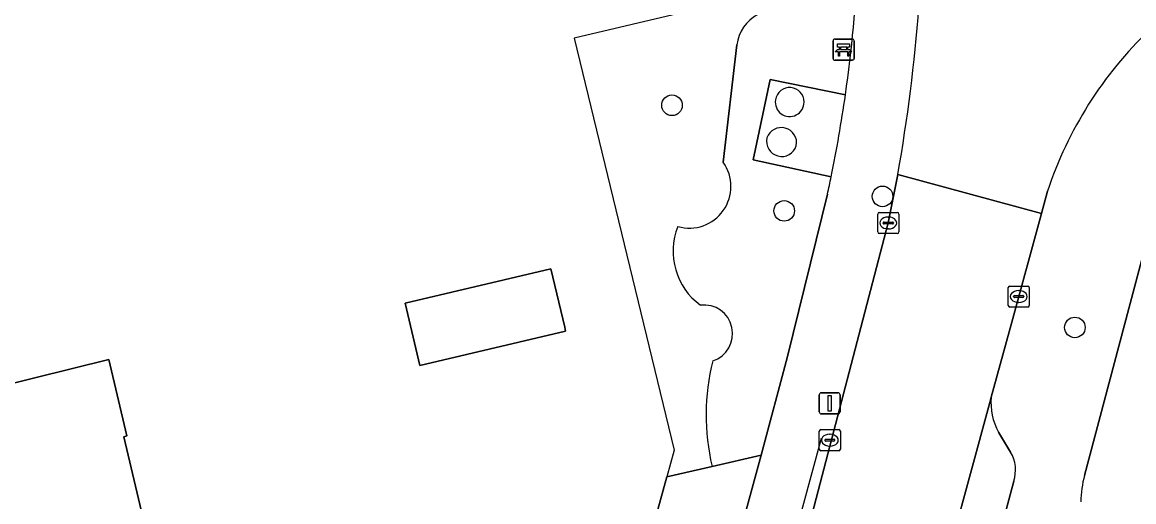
# Model space of a CAD drawing. Extents: x 158031 to 159244, y 380104 to 381214.
# Drawn here: x 158748.4 to 158801.2, y 380903.4 to 380926.2 of the extents above; entities that cross this region are included whole.
import ezdxf

# ---------------------------------------------------------------- set-up
doc = ezdxf.new("R2010")
doc.units = 0
for name, color, linetype in [('IMGEO_Bank', 7, 'Continuous'), ('IMGEO_Boom', 7, 'Continuous'), ('IMGEO_Erf', 7, 'Continuous'), ('IMGEO_Groenvoorziening', 7, 'Continuous'), ('IMGEO_Hek', 7, 'Continuous'), ('IMGEO_Kolk', 7, 'Continuous'), ('IMGEO_Lichtmast', 7, 'Continuous'), ('IMGEO_Pand', 7, 'Continuous'), ('IMGEO_Parkeervlak_open', 7, 'Continuous'), ('IMGEO_Rijbaan_lokaal_gesloten', 7, 'Continuous'), ('IMGEO_Rijbaan_lokaal_open', 7, 'Continuous'), ('IMGEO_Voetpad_open', 7, 'Continuous')]:
    doc.layers.add(name, color=color, linetype=linetype)

msp = doc.modelspace()

# ---------------------------------------------------------------- linework, layer by layer
at = {"layer": 'IMGEO_Bank'}
for p, q in [((158786.889, 380924.435), (158786.889, 380925.276)), ((158786.889, 380925.276), (158786.889, 380924.435)), ((158786.964, 380925.36), (158787.805, 380925.36)), ((158787.805, 380925.36), (158786.964, 380925.36)), ((158787.889, 380925.285), (158787.889, 380924.444)), ((158787.889, 380924.444), (158787.889, 380925.285)), ((158787.586, 380924.758), (158787.193, 380924.758)), ((158787.198, 380924.866), (158787.198, 380924.972)), ((158787.242, 380924.972), (158787.242, 380924.866)), ((158787.53, 380924.978), (158787.248, 380924.978)), ((158787.248, 380924.86), (158787.53, 380924.86)), ((158787.536, 380924.866), (158787.536, 380924.972)), ((158787.58, 380924.972), (158787.58, 380924.866)), ((158787.814, 380924.36), (158786.973, 380924.36)), ((158786.973, 380924.36), (158787.814, 380924.36))]:
    msp.add_line(p, q, dxfattribs=at)
for points in [[(158787.192, 380924.978), (158787.106, 380924.978), (158787.106, 380925.139), (158787.669, 380925.139), (158787.669, 380924.978), (158787.586, 380924.978)], [(158787.136, 380924.758), (158786.994, 380924.758), (158787.106, 380924.86), (158787.192, 380924.86)], [(158787.186, 380924.751), (158787.186, 380924.544), (158787.143, 380924.544), (158787.143, 380924.751)], [(158787.586, 380924.86), (158787.669, 380924.86), (158787.781, 380924.758), (158787.642, 380924.758)], [(158787.636, 380924.751), (158787.636, 380924.544), (158787.592, 380924.544), (158787.592, 380924.751)]]:
    msp.add_lwpolyline(points, dxfattribs=at)
for centre, radius, start, end in [((158786.967, 380925.282), 0.0779, 92.4484, 184.2845), ((158786.967, 380925.282), 0.0779, 92.4484, 184.2845), ((158787.811, 380925.282), 0.0779, 2.4484, 94.2845), ((158787.811, 380925.282), 0.0779, 2.4484, 94.2845), ((158787.136, 380924.751), 0.00671, 2.8957, 87.1043), ((158787.193, 380924.751), 0.00671, 92.8957, 177.1043), ((158787.191, 380924.971), 0.00671, 2.8957, 87.1043), ((158787.191, 380924.867), 0.00671, 272.8957, 357.1043), ((158787.248, 380924.971), 0.00671, 92.8957, 177.1043), ((158787.248, 380924.867), 0.00671, 182.8957, 267.1043), ((158787.53, 380924.971), 0.00671, 2.8957, 87.1043), ((158787.53, 380924.867), 0.00671, 272.8957, 357.1043), ((158787.587, 380924.971), 0.00671, 92.8957, 177.1043), ((158787.587, 380924.867), 0.00671, 182.8957, 267.1043), ((158787.585, 380924.751), 0.00671, 2.8957, 87.1043), ((158787.642, 380924.751), 0.00671, 92.8957, 177.1043), ((158786.967, 380924.438), 0.0779, 182.4484, 274.2845), ((158786.967, 380924.438), 0.0779, 182.4484, 274.2845), ((158787.811, 380924.438), 0.0779, 272.4484, 4.2845), ((158787.811, 380924.438), 0.0779, 272.4484, 4.2845)]:
    msp.add_arc(centre, radius, start, end, dxfattribs=at)
at = {"layer": 'IMGEO_Boom'}
for centre in [(158779.236, 380922.216), (158789.239, 380917.887), (158784.566, 380917.199), (158798.376, 380911.66)]:
    msp.add_circle(centre, 0.489, dxfattribs=at)
at = {"layer": 'IMGEO_Erf'}
for points in [[(158781.669, 380919.509), (158782.323, 380925.083)], [(158802.149, 380917.153), (158798.835, 380904.633)], [(158741.853, 380907.515), (158752.486, 380910.135), (158753.341, 380906.504), (158753.195, 380906.47), (158754.582, 380900.581), (158758.086, 380901.406), (158758.146, 380901.153), (158758.292, 380901.187), (158760.973, 380889.809), (158760.827, 380889.775), (158760.887, 380889.522), (158753.626, 380887.812), (158752.8, 380891.316), (158745.783, 380889.662)], [(158725.424, 380871.182), (158749.002, 380877.042), (158749.144, 380877.003), (158751.442, 380877.537), (158772.965, 380882.542), (158774.482, 380888.088), (158778.377, 380887.023), (158780.353, 380894.223), (158781.188, 380897.237), (158777.668, 380899.738), (158778.99, 380904.571), (158781.141, 380905.061)]]:
    msp.add_lwpolyline(points, dxfattribs=at)
msp.add_lwpolyline([(158773.485, 380914.446), (158774.139, 380911.671), (158774.185, 380911.477), (158767.264, 380909.846), (158766.564, 380912.815)], close=True, dxfattribs=at)
for centre, radius, start, end in [((158784.196, 380924.862), 1.886, 118.1596, 173.2765), ((158780.057, 380918.359), 1.98, 254.0446, 35.5144), ((158782.455, 380915.28), 3.168, 158.2241, 233.9379), ((158780.754, 380911.368), 1.361, 288.0084, 96.9345), ((158791.514, 380907.497), 10.656, 166.0059, 193.2169), ((158803.35, 380903.371), 4.688, 164.3863, 179.904)]:
    msp.add_arc(centre, radius, start, end, dxfattribs=at)
at = {"layer": 'IMGEO_Groenvoorziening'}
for points in [[(158782.323, 380925.083), (158781.669, 380919.509)], [(158786.798, 380918.822), (158783.086, 380919.621), (158783.906, 380923.433), (158787.475, 380922.715)], [(158781.141, 380905.061), (158783.473, 380905.593), (158784.725, 380910.285), (158786.623, 380917.995)]]:
    msp.add_lwpolyline(points, dxfattribs=at)
for centre, radius, start, end in [((158722.87, 380931.926), 65.258, 351.88578, 3.25562), ((158784.196, 380924.862), 1.886, 118.1596, 173.2765), ((158780.057, 380918.359), 1.98, 254.0446, 35.5144), ((158731.089, 380930.179), 56.855, 347.6261, 348.4779), ((158782.455, 380915.28), 3.168, 158.2241, 233.9379), ((158780.754, 380911.368), 1.361, 288.0084, 96.9345), ((158791.514, 380907.497), 10.656, 166.0059, 193.2169)]:
    msp.add_arc(centre, radius, start, end, dxfattribs=at)
at = {"layer": 'IMGEO_Hek'}
for points in [[(158774.62, 380970.715), (158778.796, 380957.9), (158785.871, 380928.083), (158774.582, 380925.398), (158779.335, 380905.833), (158778.99, 380904.571)], [(158786.316, 380906.381), (158784.498, 380899.686)], [(158778.99, 380904.571), (158777.668, 380899.738)]]:
    msp.add_lwpolyline(points, dxfattribs=at)
at = {"layer": 'IMGEO_Kolk'}
for p, q in [((158789.085, 380917.123), (158789.937, 380917.123)), ((158789.01, 380916.197), (158789.01, 380917.049)), ((158789.269, 380916.617), (158789.269, 380916.629)), ((158789.707, 380916.58), (158789.309, 380916.58)), ((158789.312, 380916.666), (158789.71, 380916.666)), ((158789.498, 380916.903), (158789.523, 380916.903)), ((158789.753, 380916.629), (158789.753, 380916.617)), ((158790.011, 380917.049), (158790.011, 380916.197)), ((158789.937, 380916.123), (158789.085, 380916.123)), ((158789.521, 380916.343), (158789.496, 380916.343)), ((158795.207, 380912.703), (158795.207, 380913.555)), ((158795.282, 380913.629), (158796.134, 380913.629)), ((158795.695, 380913.409), (158795.72, 380913.409)), ((158796.208, 380913.555), (158796.208, 380912.703)), ((158795.466, 380913.123), (158795.466, 380913.135)), ((158795.904, 380913.086), (158795.506, 380913.086)), ((158795.509, 380913.172), (158795.907, 380913.172)), ((158795.95, 380913.135), (158795.95, 380913.123)), ((158796.134, 380912.629), (158795.282, 380912.629)), ((158795.718, 380912.849), (158795.693, 380912.849)), ((158786.234, 380905.879), (158786.234, 380906.731)), ((158786.309, 380906.805), (158787.161, 380906.805)), ((158786.722, 380906.585), (158786.747, 380906.585)), ((158787.235, 380906.731), (158787.235, 380905.879)), ((158786.493, 380906.299), (158786.493, 380906.311)), ((158786.931, 380906.262), (158786.533, 380906.262)), ((158786.536, 380906.348), (158786.934, 380906.348)), ((158786.745, 380906.025), (158786.72, 380906.025)), ((158786.977, 380906.311), (158786.977, 380906.299)), ((158787.161, 380905.805), (158786.309, 380905.805))]:
    msp.add_line(p, q, dxfattribs=at)
for points in [[(158789.085, 380917.123), (158789.937, 380917.123)], [(158789.01, 380916.197), (158789.01, 380917.049)], [(158790.011, 380917.049), (158790.011, 380916.197)], [(158789.937, 380916.123), (158789.085, 380916.123)], [(158795.207, 380912.703), (158795.207, 380913.555)], [(158795.282, 380913.629), (158796.134, 380913.629)], [(158796.208, 380913.555), (158796.208, 380912.703)], [(158796.134, 380912.629), (158795.282, 380912.629)], [(158786.234, 380905.879), (158786.234, 380906.731)], [(158786.309, 380906.805), (158787.161, 380906.805)], [(158787.235, 380906.731), (158787.235, 380905.879)], [(158787.161, 380905.805), (158786.309, 380905.805)]]:
    msp.add_lwpolyline(points, dxfattribs=at)
for centre, radius, start, end in [((158789.087, 380917.047), 0.0765, 91.552, 178.448), ((158789.087, 380917.047), 0.0765, 91.552, 178.448), ((158789.935, 380917.047), 0.0765, 1.552, 88.448), ((158789.935, 380917.047), 0.0765, 1.552, 88.448), ((158789.309, 380916.626), 0.0403, 85.8775, 175.7526), ((158789.306, 380916.616), 0.0366, 178.938, 274.7102), ((158789.71, 380916.623), 0.043, 264.8664, 352.4533), ((158789.714, 380916.628), 0.0386, 1.7309, 96.639), ((158789.087, 380916.199), 0.0765, 181.552, 268.448), ((158789.087, 380916.199), 0.0765, 181.552, 268.448), ((158789.935, 380916.199), 0.0765, 271.552, 358.448), ((158789.935, 380916.199), 0.0765, 271.552, 358.448), ((158795.284, 380913.553), 0.0765, 91.552, 178.448), ((158795.284, 380913.553), 0.0765, 91.552, 178.448), ((158796.132, 380913.553), 0.0765, 1.552, 88.448), ((158796.132, 380913.553), 0.0765, 1.552, 88.448), ((158795.506, 380913.132), 0.0403, 85.8775, 175.7526), ((158795.503, 380913.122), 0.0366, 178.938, 274.7102), ((158795.907, 380913.129), 0.043, 264.8664, 352.4533), ((158795.911, 380913.134), 0.0386, 1.7309, 96.639), ((158795.284, 380912.705), 0.0765, 181.552, 268.448), ((158795.284, 380912.705), 0.0765, 181.552, 268.448), ((158796.132, 380912.705), 0.0765, 271.552, 358.448), ((158796.132, 380912.705), 0.0765, 271.552, 358.448), ((158786.311, 380906.729), 0.0765, 91.552, 178.448), ((158786.311, 380906.729), 0.0765, 91.552, 178.448), ((158787.159, 380906.729), 0.0765, 1.552, 88.448), ((158787.159, 380906.729), 0.0765, 1.552, 88.448), ((158786.533, 380906.308), 0.0403, 85.8775, 175.7526), ((158786.53, 380906.298), 0.0366, 178.938, 274.7102), ((158786.934, 380906.305), 0.043, 264.8664, 352.4533), ((158786.938, 380906.31), 0.0386, 1.7309, 96.639), ((158786.311, 380905.881), 0.0765, 181.552, 268.448), ((158786.311, 380905.881), 0.0765, 181.552, 268.448), ((158787.159, 380905.881), 0.0765, 271.552, 358.448), ((158787.159, 380905.881), 0.0765, 271.552, 358.448)]:
    msp.add_arc(centre, radius, start, end, dxfattribs=at)
for centre, major_axis, ratio, start_param, end_param in [((158789.497, 380916.623), (-0.387, 0.002), 0.722429, 4.712389, 7.853982), ((158789.522, 380916.623), (-0.39, 0.002), 0.717154, 1.570796, 4.712389), ((158795.694, 380913.129), (-0.387, 0.002), 0.722429, 4.712389, 7.853982), ((158795.719, 380913.129), (-0.39, 0.002), 0.717154, 1.570796, 4.712389), ((158786.721, 380906.305), (-0.387, 0.002), 0.722429, 4.712389, 7.853982), ((158786.746, 380906.305), (-0.39, 0.002), 0.717154, 1.570796, 4.712389)]:
    msp.add_ellipse(centre, major_axis=major_axis, ratio=ratio, start_param=start_param, end_param=end_param, dxfattribs=at)
at = {"layer": 'IMGEO_Lichtmast'}
for p, q in [((158786.229, 380907.655), (158786.229, 380908.455)), ((158786.229, 380908.455), (158786.229, 380907.655)), ((158786.329, 380908.555), (158787.119, 380908.555)), ((158787.119, 380908.555), (158786.329, 380908.555)), ((158787.219, 380908.455), (158787.219, 380907.655)), ((158787.219, 380907.655), (158787.219, 380908.455)), ((158787.119, 380907.555), (158786.329, 380907.555)), ((158786.329, 380907.555), (158787.119, 380907.555))]:
    msp.add_line(p, q, dxfattribs=at)
msp.add_lwpolyline([(158786.649, 380908.43), (158786.799, 380908.43), (158786.799, 380907.68), (158786.649, 380907.68), (158786.649, 380908.43)], dxfattribs=at)
for centre, start, end in [((158786.329, 380908.455), 90, 180), ((158786.329, 380908.455), 90, 180), ((158787.119, 380908.455), 0, 90), ((158787.119, 380908.455), 360, 90), ((158786.329, 380907.655), 180, 270), ((158786.329, 380907.655), 180, 270), ((158787.119, 380907.655), 270, 0), ((158787.119, 380907.655), 270, 0)]:
    msp.add_arc(centre, 0.1, start, end, dxfattribs=at)
at = {"layer": 'IMGEO_Pand'}
msp.add_lwpolyline([(158774.139, 380911.671), (158773.485, 380914.446), (158766.564, 380912.815), (158767.264, 380909.846), (158774.185, 380911.477)], close=True, dxfattribs=at)
msp.add_lwpolyline([(158745.783, 380889.662), (158752.8, 380891.316), (158753.626, 380887.812), (158760.887, 380889.522), (158760.827, 380889.775), (158760.973, 380889.809), (158758.292, 380901.187), (158758.146, 380901.153), (158758.086, 380901.406), (158754.582, 380900.581), (158753.195, 380906.47), (158753.341, 380906.504), (158752.486, 380910.135), (158741.853, 380907.515)], dxfattribs=at)
at = {"layer": 'IMGEO_Parkeervlak_open'}
for points in [[(158794.402, 380908.347), (158794.335, 380908.1), (158791.62, 380898.156), (158791.876, 380898.081), (158792.345, 380898.19), (158792.584, 380898.476), (158793.765, 380899.211)], [(158795.323, 380905.738), (158794.75, 380906.684)], [(158794.24, 380899.748), (158795.467, 380904.356)]]:
    msp.add_lwpolyline(points, dxfattribs=at)
for centre, radius, start, end in [((158797.169, 380908.058), 2.782, 174.0394, 209.599), ((158793.901, 380904.891), 1.655, 341.1343, 30.7629)]:
    msp.add_arc(centre, radius, start, end, dxfattribs=at)
at = {"layer": 'IMGEO_Rijbaan_lokaal_gesloten'}
msp.add_lwpolyline([(158790.576, 380898.461), (158791.62, 380898.156), (158794.335, 380908.1), (158794.402, 380908.347), (158795.375, 380911.913), (158796.783, 380917.075), (158789.96, 380918.928), (158789.511, 380916.624), (158785.535, 380901.412), (158785.274, 380900.457)], dxfattribs=at)
at = {"layer": 'IMGEO_Rijbaan_lokaal_open'}
msp.add_lwpolyline([(158789.96, 380918.928), (158796.783, 380917.075), (158797.074, 380918.14)], dxfattribs=at)
for centre, radius, start, end in [((158713.389, 380932.637), 77.789, 349.84937, 1.65801), ((158815.077, 380912.124), 18.982, 133.9171, 161.521)]:
    msp.add_arc(centre, radius, start, end, dxfattribs=at)
at = {"layer": 'IMGEO_Voetpad_open'}
for points in [[(158798.835, 380904.633), (158802.149, 380917.153), (158801.911, 380925.797)], [(158787.475, 380922.715), (158783.906, 380923.433), (158783.086, 380919.621), (158786.798, 380918.822)], [(158785.274, 380900.457), (158785.535, 380901.412), (158789.511, 380916.624), (158789.96, 380918.928)], [(158786.623, 380917.995), (158784.725, 380910.285), (158783.473, 380905.593), (158781.188, 380897.237), (158780.353, 380894.223), (158778.377, 380887.023), (158773.787, 380870.303), (158772.928, 380867.124), (158772.952, 380867.117), (158772.99, 380867.107), (158774.803, 380866.622), (158774.873, 380866.881), (158775.389, 380866.749), (158775.96, 380866.603), (158781.361, 380886.49), (158783.703, 380894.654), (158784.101, 380896.122)], [(158797.074, 380918.14), (158796.783, 380917.075), (158795.375, 380911.913), (158794.402, 380908.347)], [(158794.75, 380906.684), (158795.323, 380905.738)], [(158795.467, 380904.356), (158794.24, 380899.748)]]:
    msp.add_lwpolyline(points, dxfattribs=at)
msp.add_lwpolyline([(158783.473, 380905.593), (158781.141, 380905.061), (158778.99, 380904.571), (158777.668, 380899.738), (158781.188, 380897.237)], close=True, dxfattribs=at)
for centre, radius, start, end in [((158722.87, 380931.926), 65.258, 351.88578, 3.25562), ((158713.389, 380932.637), 77.789, 349.84937, 1.65801), ((158815.077, 380912.124), 18.982, 133.9171, 161.521), ((158784.829, 380922.377), 0.682, 359.5124, 171.3867), ((158784.829, 380922.377), 0.682, 359.5124, 171.3867), ((158784.828, 380922.362), 0.684, 170.1751, 0.724), ((158784.828, 380922.362), 0.684, 170.1751, 0.724), ((158722.486, 380932.011), 65.65, 348.41026, 351.85937), ((158722.486, 380932.011), 65.65, 348.41026, 351.85937), ((158784.432, 380920.433), 0.723, 348.7508, 161.2687), ((158784.432, 380920.433), 0.723, 348.7508, 161.2687), ((158784.451, 380920.504), 0.722, 167.1101, 342.9093), ((158784.451, 380920.504), 0.722, 167.1101, 342.9093), ((158731.089, 380930.179), 56.855, 347.6261, 348.4779), ((158797.169, 380908.058), 2.782, 174.0394, 209.599), ((158793.901, 380904.891), 1.655, 341.1343, 30.7629), ((158803.35, 380903.371), 4.688, 164.3863, 179.904)]:
    msp.add_arc(centre, radius, start, end, dxfattribs=at)

doc.saveas('drawing.dxf')
